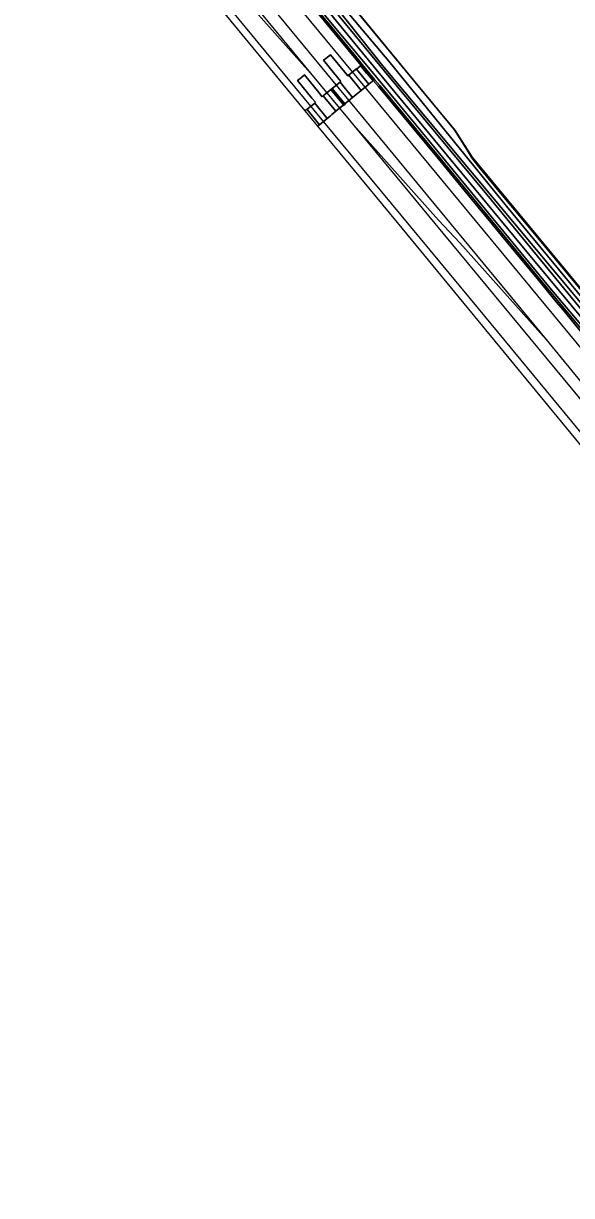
# Model space of a CAD drawing. Extents: x 158132 to 159664, y 385256 to 387218.
# Drawn here: x 158155 to 158354.9, y 386103.7 to 386531.1 of the extents above; entities that cross this region are included whole.
import ezdxf

# ---------------------------------------------------------------- set-up
doc = ezdxf.new("R2010")
doc.units = 0
for name, color, linetype in [('IMGEO_Gemengd_bos', 7, 'Continuous'), ('IMGEO_Grasland_overig', 7, 'Continuous'), ('IMGEO_Greppel_droge_sloot', 7, 'Continuous'), ('IMGEO_Hek', 7, 'Continuous'), ('IMGEO_Muur', 7, 'Continuous'), ('IMGEO_Oever', 7, 'Continuous'), ('IMGEO_Spoor', 7, 'Continuous'), ('IMGEO_Spoorbaan_gesloten', 7, 'Continuous'), ('IMGEO_Spoorbaan_halfverhard', 7, 'Continuous'), ('IMGEO_Terreindeel_gesloten', 7, 'Continuous'), ('IMGEO_Terreindeel_open', 7, 'Continuous')]:
    doc.layers.add(name, color=color, linetype=linetype)

msp = doc.modelspace()

# ---------------------------------------------------------------- linework, layer by layer
at = {"layer": 'IMGEO_Gemengd_bos'}
msp.add_lwpolyline([(158234.28, 386586.76), (158305.91, 386500), (158312.42, 386492.11), (158318.62, 386482.31), (158456.01, 386316.2), (158543.55, 386383.51), (158500.49, 386435.79), (158485.59, 386452.94), (158474.39, 386466.32), (158473.14, 386467.8), (158471.34, 386466.27), (158470.73, 386465.75), (158470.21, 386466.36), (158465.46, 386472.04), (158464.95, 386472.66), (158465.56, 386473.17), (158467.36, 386474.71), (158448.86, 386495.84), (158445.8, 386499.5), (158437.5, 386509.93)], dxfattribs=at)
at = {"layer": 'IMGEO_Grasland_overig'}
for points in [[(158213.92, 386594.56), (158276.19, 386519.12), (158278.59, 386516.14), (158283.08, 386510.73), (158284.98, 386508.48), (158306.88, 386482.08), (158343.21, 386437.96), (158369.79, 386406.05), (158421.57, 386343.2), (158447.72, 386311.39), (158450.38, 386308.25), (158450.57, 386308.41), (158449.83, 386309.89), (158448.14, 386312.11), (158425.24, 386340.3), (158415.34, 386351.95), (158394.25, 386377.77), (158382.57, 386391.94), (158366.34, 386411.9), (158347.57, 386433.94), (158300.54, 386491.25), (158282.01, 386513.66), (158267.64, 386530.91), (158238.71, 386566)], [(158238.71, 386566), (158267.64, 386530.91), (158282.01, 386513.66), (158300.54, 386491.25), (158347.57, 386433.94), (158366.34, 386411.9), (158382.57, 386391.94), (158394.25, 386377.77), (158415.34, 386351.95), (158425.24, 386340.3), (158448.14, 386312.11), (158449.83, 386309.89), (158450.57, 386308.41), (158450.83, 386308.1), (158451.6, 386309.48), (158451.47, 386310.09), (158448.22, 386314.13), (158445.04, 386319.12), (158386.54, 386390.24), (158338.59, 386447.9), (158283.6, 386514.3), (158216.42, 386596.41)], [(158715.27, 386004.91), (158660.71, 386070.41), (158561.83, 386189.12), (158521.07, 386238.05), (158475.65, 386292.45), (158456.01, 386316.2), (158318.62, 386482.31), (158312.42, 386492.11), (158305.91, 386500), (158234.28, 386586.76)], [(158259.27, 386551.86), (158288.3, 386517.4), (158331.16, 386464.52), (158474.39, 386291.03), (158484.59, 386278.78), (158481.12, 386275.93), (158478.04, 386279.74), (158457.72, 386303.1), (158454.91, 386305.98), (158454.38, 386306.6), (158453.66, 386306.88), (158452.51, 386306.12), (158452.63, 386305.97), (158454.05, 386304.79), (158476.96, 386277.52), (158512.64, 386234.52), (158550.11, 386189.35), (158721.63, 385984.07)]]:
    msp.add_lwpolyline(points, dxfattribs=at)
at = {"layer": 'IMGEO_Greppel_droge_sloot'}
msp.add_lwpolyline([(158214.99, 386600.71), (158217.61, 386597.54), (158238.78, 386572), (158286.72, 386513.79), (158323.99, 386468.77), (158373.22, 386408.87), (158427.84, 386342.83), (158454.55, 386310.66), (158455.46, 386309.46), (158480.88, 386279.26), (158481.86, 386279.97), (158426.83, 386346.1), (158374.23, 386410.21), (158285.93, 386515.78), (158269.39, 386536.56), (158193.65, 386628.42), (158192.67, 386627.63)], close=True, dxfattribs=at)
at = {"layer": 'IMGEO_Hek'}
for points in [[(158305.91, 386500), (158234.28, 386586.76), (158233.35, 386587.76), (158228.83, 386591.69), (158228.76, 386591.8), (158212.39, 386610.95), (158212.17, 386611.12), (158206.67, 386615.31), (158194.74, 386629.32)], [(158365.59, 386425.21), (158338.45, 386457.92), (158329.08, 386469.07), (158321.59, 386478.23), (158318.54, 386482.09), (158316.91, 386484.79), (158312.16, 386492.38), (158300.68, 386506.46), (158297.37, 386510.45), (158289.43, 386520.07), (158274.27, 386538.48)], [(158280.17, 386513), (158277.86, 386515.93)], [(158282.63, 386510.08), (158280.25, 386513.05)], [(158305.91, 386500), (158312.42, 386492.11)], [(158866.8, 385824.18), (158825.48, 385875), (158790.3, 385918.14), (158784.33, 385925.19), (158764.35, 385945.49), (158758.18, 385953.31), (158715.27, 386004.91), (158521.07, 386238.05), (158475.65, 386292.45), (158318.62, 386482.31), (158312.42, 386492.11)]]:
    msp.add_lwpolyline(points, dxfattribs=at)
at = {"layer": 'IMGEO_Muur'}
for points in [[(158269.68, 386511.3), (158264.44, 386517.71), (158265.33, 386518.41)], [(158265.96, 386518.9), (158266.95, 386519.69), (158272.18, 386513.37)], [(158256.56, 386511.58), (158257.47, 386512.35), (158262.71, 386505.98)], [(158260.22, 386503.94), (158255, 386510.28), (158255.94, 386511.07)]]:
    msp.add_lwpolyline(points, dxfattribs=at)
at = {"layer": 'IMGEO_Oever'}
for points in [[(158216.42, 386596.41), (158283.6, 386514.3), (158338.59, 386447.9), (158386.54, 386390.24), (158445.04, 386319.12), (158448.22, 386314.13), (158451.47, 386310.09), (158451.6, 386309.48), (158450.83, 386308.1), (158451.28, 386307.58), (158452.05, 386306.66), (158452.51, 386306.12), (158453.66, 386306.88), (158454.38, 386306.6), (158454.91, 386305.98), (158457.72, 386303.1), (158478.04, 386279.74), (158481.12, 386275.93), (158484.59, 386278.78), (158474.39, 386291.03), (158331.16, 386464.52), (158288.3, 386517.4), (158259.27, 386551.86)], [(158269.39, 386536.56), (158285.93, 386515.78), (158374.23, 386410.21), (158426.83, 386346.1), (158481.86, 386279.97), (158480.88, 386279.26), (158455.46, 386309.46), (158454.55, 386310.66), (158427.84, 386342.83), (158373.22, 386408.87), (158323.99, 386468.77), (158286.72, 386513.79), (158238.78, 386572)]]:
    msp.add_lwpolyline(points, dxfattribs=at)
at = {"layer": 'IMGEO_Spoor'}
for points in [[(158160.44, 386652.07), (158174.64, 386634.86), (158390.88, 386373.27), (158437.14, 386317.09)], [(158155.01, 386646.71), (158230.96, 386554.85), (158315.61, 386452.27)], [(158183.23, 386593.64), (158250.34, 386512.27), (158320.88, 386427.2), (158390.63, 386342.73), (158437.14, 386286.56), (158475.32, 386240.27), (158493.61, 386217.92), (158666.6, 386008.62), (158712.98, 385952.66), (158746.85, 385911.48), (158804.33, 385842.16), (158903.44, 385721.96), (158968.31, 385641.91), (158993.3, 385610.47), (159052.26, 385536.6), (159079.06, 385503.44), (159104.74, 385472.03), (159179.39, 385381.3), (159222.18, 385329.69), (159276.78, 385263.61)], [(158227.77, 386549.01), (158259.75, 386513.04)], [(158229.15, 386550.1), (158259.75, 386513.04)], [(158259.75, 386513.04), (158274.4, 386495.26)], [(158274.4, 386495.26), (158306.35, 386459.36)], [(158274.4, 386495.26), (158305.02, 386458.21)], [(158305.02, 386458.21), (158323.8, 386435.6), (158392.22, 386352.85), (158899.46, 385738.82), (158924.54, 385708.13), (158959.68, 385664.77), (158977.24, 385642.93), (159021.11, 385587.17), (159057.71, 385540.32), (159087.55, 385502.29), (159118.56, 385463.18), (159158.87, 385413.29), (159192.22, 385372.58), (159280.07, 385266.34)], [(158306.35, 386459.36), (158314.21, 386451.11)], [(158315.61, 386452.27), (158345.69, 386415.84)], [(158314.21, 386451.11), (158345.69, 386415.84)], [(158345.69, 386415.84), (158360.46, 386397.75)]]:
    msp.add_lwpolyline(points, dxfattribs=at)
at = {"layer": 'IMGEO_Spoorbaan_gesloten'}
for points in [[(158280.97, 386509.05), (158276.52, 386514.49), (158276.43, 386514.61), (158273.6, 386512.3), (158273.63, 386512.26), (158278.14, 386506.74)], [(158275.06, 386504.16), (158270.51, 386509.7), (158270.47, 386509.74), (158267.65, 386507.42), (158272.24, 386501.84)], [(158271.61, 386501.39), (158271.74, 386501.49), (158267.12, 386507.07), (158264.31, 386504.74), (158268.93, 386499.16)], [(158258.54, 386499.84), (158258.43, 386499.74), (158262.97, 386494.19), (158262.99, 386494.17), (158265.81, 386496.49), (158265.8, 386496.5), (158261.25, 386502.06), (158261.18, 386502)]]:
    msp.add_lwpolyline(points, close=True, dxfattribs=at)
at = {"layer": 'IMGEO_Spoorbaan_halfverhard'}
for points in [[(158193.32, 386577.31), (158257.67, 386499.26), (158257.77, 386499.34), (158258.47, 386499.92), (158258.54, 386499.84), (158261.18, 386502), (158261.1, 386502.11), (158261.47, 386502.42), (158260.22, 386503.94), (158255, 386510.28), (158255.94, 386511.07), (158256.56, 386511.58), (158257.47, 386512.35), (158262.71, 386505.98), (158263.99, 386504.43), (158264.31, 386504.74), (158267.12, 386507.07), (158267.65, 386507.42), (158270.47, 386509.74), (158270.51, 386509.7), (158270.8, 386509.93), (158269.68, 386511.3), (158264.44, 386517.71), (158265.33, 386518.41), (158265.96, 386518.9), (158266.95, 386519.69), (158272.18, 386513.37), (158273.31, 386512), (158273.63, 386512.26), (158273.6, 386512.3), (158276.43, 386514.61), (158276.52, 386514.49), (158277.21, 386515.04), (158277.84, 386515.53), (158278.13, 386515.76), (158275.73, 386518.74), (158213.45, 386594.17)], [(158362.36, 386413.84), (158351.7, 386426.78), (158348.71, 386430.37), (158343.59, 386436.62), (158336.93, 386444.64), (158329.39, 386453.75), (158326.04, 386457.83), (158317.91, 386467.65), (158310.72, 386476.42), (158306.41, 386481.7), (158284.52, 386508.09), (158282.61, 386510.35), (158282.34, 386510.13), (158281.72, 386509.62), (158280.99, 386509.03), (158280.97, 386509.05), (158278.14, 386506.74), (158278.16, 386506.72), (158276.93, 386505.7), (158276.31, 386505.19), (158275.06, 386504.16), (158272.24, 386501.84), (158272.33, 386501.73), (158271.73, 386501.24), (158271.61, 386501.39), (158268.93, 386499.16), (158268.97, 386499.11), (158267.49, 386497.89), (158266.87, 386497.38), (158265.8, 386496.5), (158265.81, 386496.49), (158262.99, 386494.17), (158262.97, 386494.19), (158262.3, 386493.64), (158291.26, 386458.52), (158294.66, 386454.39), (158362.52, 386372.02)]]:
    msp.add_lwpolyline(points, dxfattribs=at)
at = {"layer": 'IMGEO_Terreindeel_gesloten'}
for points in [[(158278.59, 386516.14), (158276.19, 386519.12), (158213.92, 386594.56), (158213.58, 386594.95), (158212.94, 386595.72), (158212.17, 386596.65), (158211.54, 386597.41), (158210.96, 386598.1), (158210.5, 386597.72), (158213.45, 386594.17), (158275.73, 386518.74), (158278.13, 386515.76)], [(158282.61, 386510.35), (158283.08, 386510.73), (158278.59, 386516.14), (158278.13, 386515.76)]]:
    msp.add_lwpolyline(points, close=True, dxfattribs=at)
msp.add_lwpolyline([(158369.79, 386406.05), (158343.21, 386437.96), (158306.88, 386482.08), (158284.98, 386508.48), (158283.08, 386510.73), (158282.61, 386510.35), (158284.52, 386508.09), (158306.41, 386481.7), (158310.72, 386476.42), (158317.91, 386467.65), (158326.04, 386457.83), (158329.39, 386453.75), (158336.93, 386444.64), (158343.59, 386436.62), (158348.71, 386430.37), (158351.7, 386426.78), (158362.36, 386413.84)], dxfattribs=at)
at = {"layer": 'IMGEO_Terreindeel_open'}
for points in [[(158275.06, 386504.16), (158276.31, 386505.19), (158276.93, 386505.7), (158278.16, 386506.72), (158278.14, 386506.74), (158273.63, 386512.26), (158273.31, 386512), (158272.18, 386513.37), (158266.95, 386519.69), (158265.96, 386518.9), (158265.33, 386518.41), (158264.44, 386517.71), (158269.68, 386511.3), (158270.8, 386509.93), (158270.51, 386509.7)], [(158261.25, 386502.06), (158265.8, 386496.5), (158266.87, 386497.38), (158267.49, 386497.89), (158268.97, 386499.11), (158268.93, 386499.16), (158264.31, 386504.74), (158263.99, 386504.43), (158262.71, 386505.98), (158257.47, 386512.35), (158256.56, 386511.58), (158255.94, 386511.07), (158255, 386510.28), (158260.22, 386503.94), (158261.47, 386502.42), (158261.1, 386502.11), (158261.18, 386502)], [(158277.21, 386515.04), (158276.52, 386514.49), (158280.97, 386509.05), (158280.99, 386509.03), (158281.72, 386509.62), (158282.34, 386510.13), (158282.61, 386510.35), (158278.13, 386515.76), (158277.84, 386515.53)], [(158271.73, 386501.24), (158272.33, 386501.73), (158272.24, 386501.84), (158267.65, 386507.42), (158267.12, 386507.07), (158271.74, 386501.49), (158271.61, 386501.39)], [(158262.3, 386493.64), (158262.97, 386494.19), (158258.43, 386499.74), (158258.54, 386499.84), (158258.47, 386499.92), (158257.77, 386499.34), (158257.67, 386499.26)]]:
    msp.add_lwpolyline(points, close=True, dxfattribs=at)

doc.saveas('drawing.dxf')
